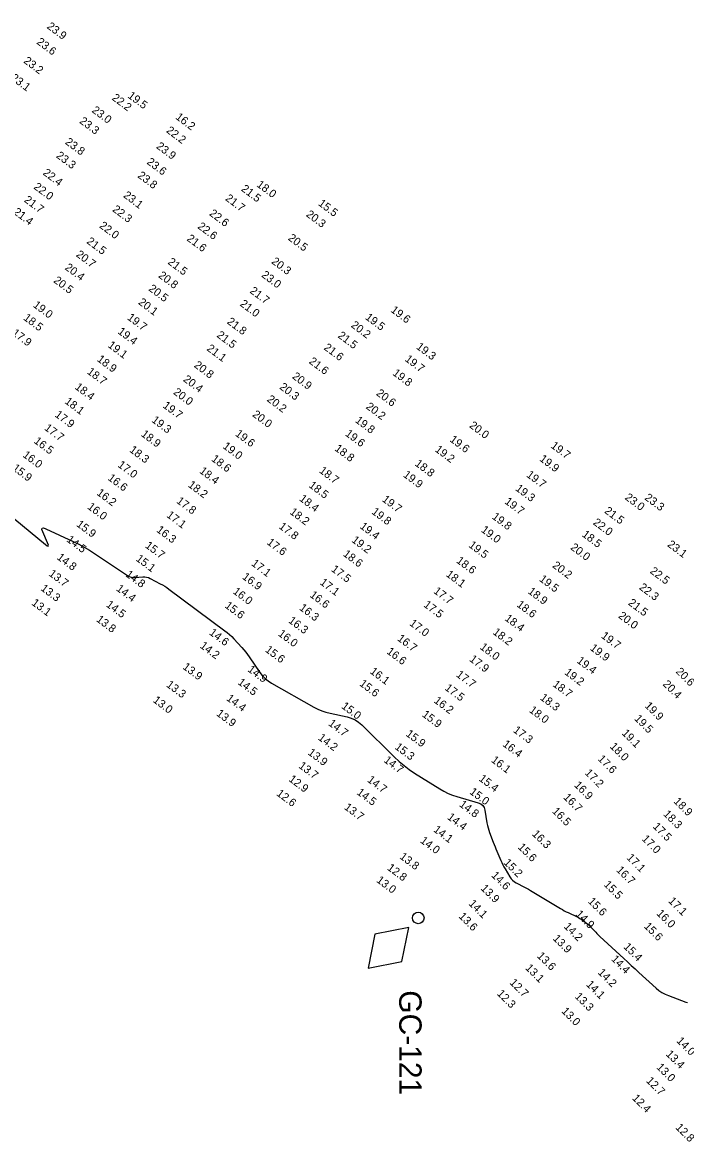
# Model space of a CAD drawing. Extents: x 988130 to 1132882, y 654656 to 841453.
# Drawn here: x 1037159 to 1037574, y 810770 to 811469 of the extents above; entities that cross this region are included whole.
import ezdxf

# ---------------------------------------------------------------- set-up
doc = ezdxf.new("R2010")
doc.units = 0
for name, color, linetype in [('V-CHAN-NAID', 7, 'Continuous'), ('V-TOPO-MAJR', 7, 'Continuous'), ('V-TOPO-SOUN', 7, 'Continuous')]:
    doc.layers.add(name, color=color, linetype=linetype)

msp = doc.modelspace()

# ---------------------------------------------------------------- linework, layer by layer
at = {"layer": 'V-CHAN-NAID'}
msp.add_lwpolyline([(1037400.41, 810903.91), (1037379.2, 810899.67), (1037374.95, 810878.45), (1037396.17, 810882.7)], close=True, dxfattribs=at)
msp.add_circle((1037406.35, 810909.85), 3.6, dxfattribs=at)
at = {"layer": 'V-TOPO-MAJR'}
msp.add_lwpolyline([(1037149.36, 811162.99), (1037173.17, 811143.22), (1037174.35, 811142.38), (1037174.98, 811142.27), (1037175.05, 811142.9), (1037174.56, 811144.27), (1037171.5, 811151.21), (1037171.05, 811152.63), (1037171.21, 811153.41), (1037172, 811153.56), (1037173.41, 811153.08), (1037190.66, 811145.07), (1037194.07, 811143.4), (1037197.41, 811141.6), (1037200.68, 811139.68), (1037203.88, 811137.63), (1037224.58, 811123.76), (1037225.64, 811123.17), (1037226.75, 811122.78), (1037227.9, 811122.58), (1037229.11, 811122.59), (1037234.06, 811123), (1037235.28, 811123.02), (1037236.46, 811122.87), (1037237.61, 811122.54), (1037238.72, 811122.05), (1037245.03, 811118.73), (1037246.43, 811117.96), (1037247.79, 811117.13), (1037249.13, 811116.26), (1037250.43, 811115.33), (1037285.47, 811089.29), (1037286.94, 811088.14), (1037288.35, 811086.93), (1037289.7, 811085.65), (1037290.99, 811084.3), (1037296.03, 811078.79), (1037297.26, 811077.39), (1037298.45, 811075.94), (1037299.58, 811074.46), (1037300.66, 811072.94), (1037307.24, 811063.32), (1037308.79, 811061.31), (1037310.54, 811059.51), (1037312.48, 811057.93), (1037314.61, 811056.56), (1037341.13, 811041.6), (1037343.55, 811040.35), (1037346.03, 811039.3), (1037348.59, 811038.44), (1037351.22, 811037.77), (1037361.89, 811035.48), (1037364.47, 811034.73), (1037366.87, 811033.66), (1037369.08, 811032.24), (1037371.11, 811030.49), (1037391.37, 811010.46), (1037394.34, 811007.68), (1037397.45, 811005.07), (1037400.7, 811002.64), (1037404.08, 811000.37), (1037419.83, 810990.45), (1037422.36, 810988.98), (1037424.97, 810987.7), (1037427.66, 810986.6), (1037430.44, 810985.69), (1037443.79, 810981.83), (1037445.4, 810981.15), (1037446.63, 810980.14), (1037447.49, 810978.8), (1037447.98, 810977.13), (1037449.3, 810969.21), (1037449.6, 810967.67), (1037449.97, 810966.15), (1037450.42, 810964.65), (1037450.95, 810963.17), (1037453.22, 810957.22), (1037453.77, 810955.79), (1037454.34, 810954.37), (1037454.92, 810952.94), (1037455.52, 810951.53), (1037457.99, 810945.72), (1037458.59, 810944.4), (1037459.22, 810943.1), (1037459.9, 810941.82), (1037460.63, 810940.56), (1037463.64, 810935.55), (1037464.45, 810934.39), (1037465.38, 810933.38), (1037466.45, 810932.5), (1037467.64, 810931.77), (1037472.7, 810929.1), (1037473.96, 810928.42), (1037475.21, 810927.73), (1037476.45, 810927.02), (1037477.68, 810926.29), (1037495.3, 810915.74), (1037496.48, 810915.05), (1037497.67, 810914.39), (1037498.87, 810913.76), (1037500.09, 810913.16), (1037505.66, 810910.47), (1037506.54, 810910.02), (1037507.39, 810909.53), (1037508.22, 810908.99), (1037509.01, 810908.41), (1037512.29, 810905.87), (1037512.98, 810905.31), (1037513.66, 810904.72), (1037514.3, 810904.11), (1037514.93, 810903.47), (1037517.38, 810900.86), (1037517.99, 810900.21), (1037518.62, 810899.58), (1037519.26, 810898.95), (1037519.91, 810898.34), (1037534.83, 810884.5), (1037537.18, 810882.32), (1037539.54, 810880.15), (1037541.9, 810877.98), (1037544.27, 810875.81), (1037555.15, 810865.89), (1037556.88, 810864.46), (1037558.72, 810863.21), (1037560.67, 810862.15), (1037562.74, 810861.28), (1037573.76, 810857.22), (1037574.62, 810856.95)], dxfattribs=at)

# ---------------------------------------------------------------- texts
at = {"layer": 'V-CHAN-NAID'}
msp.add_text('GC-121', height=14, rotation=270, dxfattribs=at).set_placement((1037394.44, 810864.63))
at = {"layer": 'V-TOPO-SOUN'}
for s, rotation, p in [('23.9 ', 323, (1037173.73, 811466.18)), ('23.6 ', 323, (1037167.32, 811456.45)), ('23.2 ', 323, (1037159.18, 811444.62)), ('23.1 ', 323, (1037151.17, 811434)), ('22.2 ', 323, (1037214.37, 811421.53)), ('19.5 ', 323, (1037224.3, 811422.83)), ('23.0 ', 323, (1037201.86, 811413.76)), ('16.2 ', 323, (1037254.18, 811409.56)), ('23.3 ', 323, (1037194.13, 811406.96)), ('22.2 ', 323, (1037248.36, 811401.16)), ('23.8 ', 323, (1037185.15, 811393.95)), ('23.9 ', 323, (1037242.14, 811391.25)), ('23.3 ', 323, (1037179.54, 811385.42)), ('23.6 ', 323, (1037236.19, 811381.45)), ('22.4 ', 323, (1037171.24, 811374.71)), ('23.8 ', 323, (1037230.47, 811372.98)), ('22.0 ', 323, (1037165.47, 811365.93)), ('23.1 ', 323, (1037221.55, 811360.6)), ('21.5 ', 323, (1037295.26, 811364.63)), ('18.0 ', 323, (1037304.9, 811367.31)), ('21.7 ', 323, (1037159.53, 811357.74)), ('21.7 ', 323, (1037285.29, 811358.71)), ('15.5 ', 323, (1037343.4, 811355.57)), ('21.4 ', 323, (1037152.82, 811350.19)), ('22.3 ', 323, (1037214.71, 811351.83)), ('22.6 ', 323, (1037275.28, 811349.3)), ('20.3 ', 323, (1037335.8, 811348.7)), ('22.0 ', 323, (1037206.55, 811341.62)), ('22.6 ', 323, (1037267.99, 811341.18)), ('21.6 ', 323, (1037261.2, 811333.57)), ('20.5 ', 323, (1037324.58, 811333.92)), ('21.5 ', 323, (1037198.58, 811331.83)), ('20.7 ', 323, (1037191.94, 811323.63)), ('21.5 ', 323, (1037249.33, 811318.93)), ('20.3 ', 323, (1037314.19, 811319.28)), ('20.4 ', 323, (1037184.97, 811315.5)), ('20.5 ', 323, (1037177.9, 811307.42)), ('20.8 ', 323, (1037243.45, 811310.52)), ('23.0 ', 323, (1037307.92, 811310.85)), ('20.5 ', 323, (1037237.33, 811302.29)), ('21.7 ', 323, (1037300.61, 811300.89)), ('19.0 ', 323, (1037165.11, 811292.04)), ('20.1 ', 323, (1037230.91, 811293.8)), ('21.0 ', 323, (1037294.43, 811292.79)), ('18.5 ', 323, (1037159.04, 811284.05)), ('19.7 ', 323, (1037224, 811284.21)), ('19.5 ', 323, (1037372.82, 811284.39)), ('19.6 ', 323, (1037388.75, 811288.95)), ('21.8 ', 323, (1037286.35, 811281.66)), ('20.2 ', 323, (1037363.88, 811279.48)), ('17.9 ', 323, (1037151.87, 811274.57)), ('19.4 ', 323, (1037218.04, 811275.47)), ('21.5 ', 323, (1037279.92, 811273.25)), ('21.5 ', 323, (1037355.65, 811272.95)), ('19.1 ', 323, (1037211.85, 811266.94)), ('21.1 ', 323, (1037273.7, 811264.89)), ('21.6 ', 323, (1037346.89, 811265.48)), ('19.3 ', 323, (1037404.68, 811265.95)), ('18.9 ', 323, (1037205.11, 811258.19)), ('21.6 ', 323, (1037337.62, 811256.84)), ('19.7 ', 323, (1037397.59, 811258.29)), ('18.7 ', 323, (1037198.87, 811250.37)), ('20.8 ', 323, (1037265.74, 811254.48)), ('19.8 ', 323, (1037389.92, 811249.52)), ('20.4 ', 323, (1037259.01, 811245.64)), ('20.9 ', 323, (1037327.11, 811247.46)), ('18.4 ', 323, (1037191.25, 811240.82)), ('20.0 ', 323, (1037252.79, 811237.63)), ('20.3 ', 323, (1037319.21, 811240.83)), ('20.6 ', 323, (1037379.68, 811236.93)), ('18.1 ', 323, (1037184.89, 811231.84)), ('19.7 ', 323, (1037246.25, 811229.21)), ('20.2 ', 323, (1037311.34, 811233.15)), ('20.2 ', 323, (1037373.23, 811228.57)), ('17.9 ', 323, (1037178.7, 811223.54)), ('20.0 ', 323, (1037302.25, 811223.68)), ('17.7 ', 323, (1037172.17, 811215.24)), ('19.3 ', 323, (1037239.24, 811220.17)), ('19.8 ', 323, (1037366.52, 811219.99)), ('20.0 ', 323, (1037437.91, 811216.78)), ('16.5 ', 323, (1037165.62, 811207.08)), ('18.9 ', 323, (1037232.62, 811211.38)), ('19.6 ', 323, (1037291.49, 811211.6)), ('19.6 ', 323, (1037360.27, 811211.66)), ('19.6 ', 323, (1037425.66, 811208.01)), ('18.3 ', 323, (1037225.37, 811201.52)), ('19.0 ', 323, (1037283.73, 811203.8)), ('18.8 ', 323, (1037353.69, 811202.37)), ('19.2 ', 323, (1037416.4, 811201.77)), ('19.7 ', 323, (1037488.83, 811204.14)), ('16.0 ', 323, (1037158.62, 811198.37)), ('18.6 ', 323, (1037276.58, 811195.89)), ('18.8 ', 323, (1037403.85, 811192.93)), ('19.9 ', 323, (1037481.78, 811195.9)), ('15.9 ', 323, (1037152.11, 811190.11)), ('17.0 ', 323, (1037218.06, 811192.13)), ('18.4 ', 323, (1037269.12, 811188.35)), ('18.7 ', 323, (1037344.02, 811188.55)), ('19.9 ', 323, (1037396.52, 811185.95)), ('19.7 ', 323, (1037473.58, 811185.94)), ('16.6 ', 323, (1037211.83, 811183.97)), ('18.2 ', 323, (1037262, 811179.66)), ('18.5 ', 323, (1037337.54, 811179.41)), ('16.2 ', 323, (1037204.87, 811174.64)), ('19.3 ', 323, (1037466.7, 811177.42)), ('23.0 ', 323, (1037535.15, 811171.83)), ('23.3 ', 323, (1037547.53, 811171.65)), ('16.0 ', 323, (1037199.06, 811165.96)), ('17.8 ', 323, (1037254.76, 811169.6)), ('18.4 ', 323, (1037331.56, 811171.02)), ('19.7 ', 323, (1037383.36, 811170.61)), ('19.7 ', 323, (1037459.98, 811169.23)), ('17.1 ', 323, (1037248.55, 811160.75)), ('18.2 ', 323, (1037325.59, 811162.73)), ('19.8 ', 323, (1037376.8, 811162.86)), ('19.8 ', 323, (1037452.06, 811159.77)), ('21.5 ', 323, (1037522.38, 811163.38)), ('15.9 ', 323, (1037192.18, 811155.04)), ('16.3 ', 323, (1037242.26, 811151.53)), ('17.8 ', 323, (1037318.77, 811153.69)), ('19.4 ', 323, (1037369.45, 811153.77)), ('19.0 ', 323, (1037445.25, 811151.53)), ('22.0 ', 323, (1037515.23, 811156.16)), ('14.5 ', 323, (1037186.05, 811145.46)), ('17.6 ', 323, (1037311.32, 811143.76)), ('19.2 ', 323, (1037364.32, 811145.17)), ('18.5 ', 323, (1037508.33, 811148.68)), ('15.7 ', 323, (1037235.19, 811141.72)), ('19.5 ', 323, (1037437.48, 811141.99)), ('20.0 ', 323, (1037501.14, 811140.61)), ('23.1 ', 323, (1037561.72, 811142.42)), ('14.8 ', 323, (1037179.99, 811134.38)), ('15.1 ', 323, (1037229.36, 811133.49)), ('17.1 ', 323, (1037301.59, 811130.54)), ('18.6 ', 323, (1037358.92, 811136.5)), ('18.6 ', 323, (1037429.78, 811132.28)), ('20.2 ', 323, (1037489.84, 811129.3)), ('13.7 ', 323, (1037174.9, 811124.14)), ('14.8 ', 323, (1037222.91, 811123.7)), ('17.5 ', 323, (1037351.55, 811126.93)), ('18.1 ', 323, (1037423.29, 811123.79)), ('22.5 ', 323, (1037550.85, 811125.79)), ('16.9 ', 323, (1037295.88, 811122.19)), ('17.1 ', 323, (1037344.44, 811118.72)), ('19.5 ', 323, (1037481.6, 811120.82)), ('22.3 ', 323, (1037544.07, 811115.65)), ('13.3 ', 323, (1037169.84, 811115.01)), ('14.4 ', 323, (1037217.09, 811114.81)), ('16.0 ', 323, (1037290.02, 811113.05)), ('16.6 ', 323, (1037338.11, 811110.86)), ('17.7 ', 323, (1037415.5, 811113.27)), ('18.9 ', 323, (1037474.51, 811113.09)), ('13.1 ', 323, (1037164.17, 811105.91)), ('14.5 ', 323, (1037210.75, 811104.84)), ('15.6 ', 323, (1037284.99, 811104.21)), ('16.3 ', 323, (1037331.57, 811102.81)), ('17.5 ', 323, (1037409.3, 811104.75)), ('18.6 ', 323, (1037467.51, 811104.84)), ('21.5 ', 323, (1037537.25, 811105.91)), ('13.8 ', 323, (1037204.6, 811095.59)), ('16.3 ', 323, (1037324.76, 811094.83)), ('18.4 ', 323, (1037460.04, 811096.24)), ('20.0 ', 323, (1037531.06, 811097.84)), ('17.0 ', 323, (1037400.44, 811093.15)), ('14.6 ', 323, (1037275.25, 811087.33)), ('16.0 ', 323, (1037318.3, 811086.64)), ('16.7 ', 323, (1037392.87, 811083.65)), ('18.2 ', 323, (1037452.57, 811087.63)), ('19.7 ', 323, (1037520.33, 811085.31)), ('14.2 ', 323, (1037269.45, 811079.13)), ('15.6 ', 323, (1037310.2, 811076.62)), ('16.6 ', 323, (1037386.21, 811075.5)), ('18.0 ', 323, (1037444.51, 811078.33)), ('19.9 ', 323, (1037513.36, 811077.71)), ('17.9 ', 323, (1037437.93, 811070.76)), ('19.4 ', 323, (1037505.1, 811069.75)), ('13.9 ', 323, (1037258.65, 811065.9)), ('14.9 ', 323, (1037299.26, 811064.35)), ('16.1 ', 323, (1037375.75, 811063.11)), ('17.7 ', 323, (1037429.66, 811061.08)), ('19.2 ', 323, (1037497.41, 811062.49)), ('20.6 ', 315, (1037567.05, 811063.44)), ('13.3 ', 323, (1037248.4, 811054.76)), ('14.5 ', 323, (1037293.07, 811056.3)), ('15.6 ', 323, (1037369.17, 811055.45)), ('17.5 ', 323, (1037422.55, 811052.77)), ('18.7 ', 323, (1037490.02, 811055.03)), ('20.4 ', 315, (1037558.93, 811055.57)), ('14.4 ', 323, (1037285.99, 811046.27)), ('18.3 ', 323, (1037482.13, 811046.66)), ('13.0 ', 323, (1037240.07, 811045.09)), ('15.0 ', 323, (1037357.91, 811041.35)), ('16.2 ', 323, (1037415.75, 811044.82)), ('18.0 ', 323, (1037475.31, 811038.89)), ('19.9 ', 315, (1037547.59, 811042.04)), ('13.9 ', 323, (1037279.71, 811036.74)), ('15.9 ', 323, (1037408.33, 811036.15)), ('19.5 ', 315, (1037541.12, 811034.05)), ('14.7 ', 323, (1037349.75, 811030.59)), ('17.3 ', 323, (1037465.33, 811026.37)), ('14.2 ', 323, (1037343.32, 811021.63)), ('15.9 ', 323, (1037398.19, 811024.04)), ('19.1 ', 315, (1037533.25, 811024.99)), ('13.9 ', 323, (1037336.94, 811012.36)), ('15.3 ', 323, (1037391.3, 811015.85)), ('16.4 ', 323, (1037458.71, 811017.61)), ('18.0 ', 315, (1037525.85, 811016.65)), ('13.7 ', 323, (1037331.15, 811004.08)), ('14.7 ', 323, (1037384.41, 811007.64)), ('16.1 ', 323, (1037451.54, 811007.71)), ('17.6 ', 315, (1037518.26, 811008.83)), ('17.2 ', 315, (1037510.17, 811000.08)), ('12.9 ', 323, (1037324.95, 810995.74)), ('14.7 ', 323, (1037374.08, 810995.34)), ('15.4 ', 323, (1037443.85, 810996.04)), ('16.9 ', 315, (1037503.42, 810992.48)), ('12.6 ', 323, (1037317.3, 810986.82)), ('14.5 ', 323, (1037367.5, 810987.52)), ('15.0 ', 323, (1037438.05, 810987.82)), ('16.7 ', 315, (1037496.76, 810984.86)), ('13.7 ', 323, (1037359.67, 810978.2)), ('14.8 ', 323, (1037431.6, 810980)), ('18.9 ', 315, (1037565.72, 810982.29)), ('14.4 ', 323, (1037424.08, 810972.04)), ('16.5 ', 315, (1037489.72, 810976.14)), ('18.3 ', 315, (1037559.25, 810974.37)), ('14.1 ', 323, (1037415.42, 810964.22)), ('17.5 ', 315, (1037552.66, 810966.61)), ('14.0 ', 323, (1037407.18, 810957.34)), ('16.3 ', 315, (1037477.19, 810961.95)), ('17.0 ', 315, (1037545.83, 810958.84)), ('15.6 ', 315, (1037468.28, 810953.73)), ('13.8 ', 323, (1037394.31, 810947.34)), ('15.2 ', 315, (1037459.46, 810943.98)), ('17.1 ', 315, (1037536.27, 810947.14)), ('12.8 ', 323, (1037386.52, 810940.33)), ('14.6 ', 315, (1037451.68, 810936.09)), ('16.7 ', 315, (1037529.81, 810939.42)), ('13.0 ', 323, (1037379.81, 810932.64)), ('13.9 ', 315, (1037445.05, 810928.01)), ('15.5 ', 315, (1037522.03, 810930.3)), ('14.1 ', 315, (1037437.54, 810918.45)), ('15.6 ', 315, (1037512.08, 810919.84)), ('17.1 ', 315, (1037562.42, 810920.04)), ('13.6 ', 315, (1037431.28, 810910.44)), ('14.9 ', 315, (1037504.35, 810911.89)), ('16.0 ', 315, (1037554.97, 810912.32)), ('14.2 ', 315, (1037497.05, 810904.14)), ('15.6 ', 315, (1037547.14, 810904.29)), ('13.9 ', 315, (1037490.18, 810896.63)), ('13.6 ', 315, (1037480.27, 810885.77)), ('15.4 ', 315, (1037534.35, 810891.47)), ('14.4 ', 315, (1037526.68, 810883.76)), ('13.1 ', 315, (1037472.94, 810878.22)), ('14.2 ', 315, (1037518.32, 810875.33)), ('12.7 ', 315, (1037463.2, 810869.03)), ('14.1 ', 315, (1037511, 810867.97)), ('12.3 ', 315, (1037455.18, 810862.19)), ('13.3 ', 315, (1037503.89, 810860.35)), ('13.0 ', 315, (1037495.55, 810851.2)), ('14.0 ', 315, (1037567.52, 810832.63)), ('13.4 ', 315, (1037560.84, 810824.39)), ('13.0 ', 315, (1037554.93, 810816.19)), ('12.7 ', 315, (1037548.52, 810807.75)), ('12.4 ', 315, (1037539.73, 810796.87)), ('12.8 ', 315, (1037566.89, 810778.57))]:
    msp.add_text(s, height=5, rotation=rotation, dxfattribs=at).set_placement(p)

doc.saveas('drawing.dxf')
